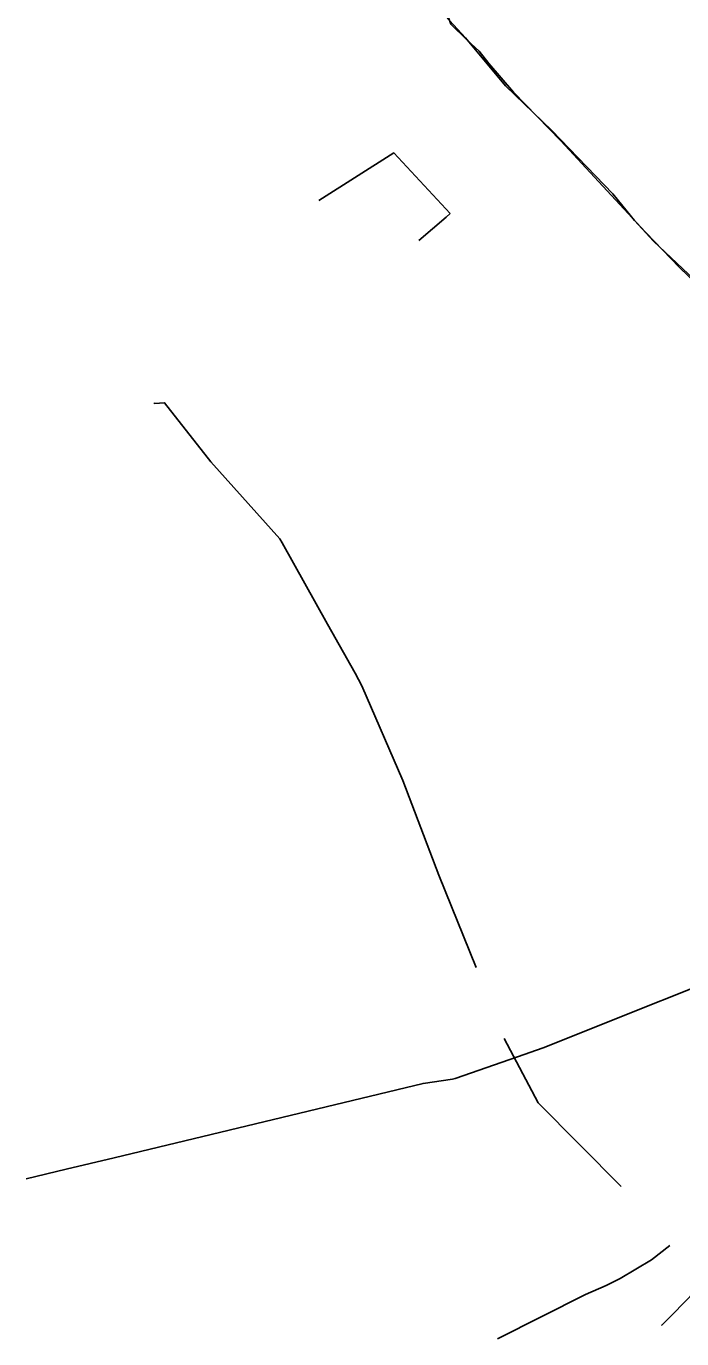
# Model space of a CAD drawing. Extents: x -748507 to -687366, y -1057342 to -1024924.
# Drawn here: x -743984.8 to -743878.6, y -1040629.1 to -1040416.2 of the extents above; entities that cross this region are included whole.
import ezdxf

# ---------------------------------------------------------------- set-up
doc = ezdxf.new("R2010")
doc.units = 0
for name, color, linetype in [('6kV - SŽDC', 7, 'Continuous'), ('DK + TKK - SŽDC', 7, 'Continuous'), ('NTL - PRAŽSKÁ PLYNÁRENSKÁ', 7, 'Continuous'), ('PRE - NN', 7, 'Continuous'), ('STL - PRAŽSKÁ PLYNÁRENSKÁ', 7, 'Continuous'), ('Telefonica O2', 7, 'Continuous'), ('TK+DOK_Pha Holešovice - Kralupy', 7, 'Continuous')]:
    doc.layers.add(name, color=color, linetype=linetype)

msp = doc.modelspace()

# ---------------------------------------------------------------- linework, layer by layer
at = {"layer": '6kV - SŽDC'}
msp.add_lwpolyline([(-743868.41, -1040464.99), (-743871.13, -1040463.12), (-743873.72, -1040459.97), (-743883.18, -1040451.06), (-743886.24, -1040447.74), (-743889.75, -1040443.38), (-743899.66, -1040433.14), (-743907.13, -1040425.89), (-743913.63, -1040418.09), (-743917.51, -1040413.85), (-743917.01, -1040412.48), (-743914.94, -1040409.75), (-743913.73, -1040407.97)], dxfattribs=at)
at = {"layer": 'DK + TKK - SŽDC'}
for points in [[(-743898.18, -1040434.78), (-743905.86, -1040426.88), (-743909.87, -1040422.23), (-743911.42, -1040420.25), (-743913.37, -1040418.47), (-743916.02, -1040415.85)], [(-743884.41, -1040449.65), (-743885.2, -1040448.77), (-743898.18, -1040434.78)], [(-743870.31, -1040463.64), (-743878.94, -1040455.35), (-743884.41, -1040449.65)]]:
    msp.add_lwpolyline(points, dxfattribs=at)
at = {"layer": 'NTL - PRAŽSKÁ PLYNÁRENSKÁ'}
for points in [[(-743911.93, -1040568.89), (-743917.96, -1040553.9), (-743923.81, -1040538.57), (-743930.44, -1040523.17), (-743931.53, -1040521.13), (-743936.02, -1040513.17), (-743943.37, -1040500), (-743943.74, -1040499.33), (-743954.9, -1040486.88), (-743962.43, -1040477.27), (-743964.05, -1040477.39), (-743964.16, -1040477.27)], [(-743888.39, -1040604.38), (-743901.87, -1040590.83), (-743907.35, -1040580.41)], [(-743908.47, -1040629.09), (-743894.17, -1040621.93), (-743890.84, -1040620.46), (-743888.56, -1040619.32), (-743883.46, -1040616.28), (-743880.5, -1040613.98)]]:
    msp.add_lwpolyline(points, dxfattribs=at)
at = {"layer": 'PRE - NN'}
msp.add_lwpolyline([(-743881.84, -1040626.88), (-743881.83, -1040626.88), (-743880.05, -1040625.09), (-743874.52, -1040619.4)], dxfattribs=at)
at = {"layer": 'STL - PRAŽSKÁ PLYNÁRENSKÁ'}
for points in [[(-743905.22, -1040583.36), (-743901.05, -1040581.9), (-743862.6, -1040566.55), (-743859.1, -1040565.15), (-743829.6, -1040553.85), (-743820.05, -1040553.65), (-743809.8, -1040557.05), (-743802.15, -1040558.73)], [(-743984.85, -1040603.17), (-743978.39, -1040601.61), (-743970.61, -1040599.74), (-743920.51, -1040587.67), (-743915.75, -1040587), (-743915.33, -1040586.86), (-743905.22, -1040583.36)]]:
    msp.add_lwpolyline(points, dxfattribs=at)
at = {"layer": 'Telefonica O2'}
for points in [[(-743937.42, -1040444.47), (-743925.23, -1040436.76), (-743916.12, -1040446.59)], [(-743916.76, -1040447.16), (-743921.2, -1040450.96)], [(-743916.12, -1040446.59), (-743916.76, -1040447.16)]]:
    msp.add_lwpolyline(points, dxfattribs=at)
at = {"layer": 'TK+DOK_Pha Holešovice - Kralupy'}
for points in [[(-743913.37, -1040418.47), (-743916.02, -1040415.86), (-743917.14, -1040412.61), (-743914.95, -1040409.93), (-743915.62, -1040407.74), (-743928.15, -1040393.68), (-743943.1, -1040375.98)], [(-743870.31, -1040463.64), (-743878.94, -1040455.35), (-743884.41, -1040449.65), (-743885.2, -1040448.77), (-743898.18, -1040434.78), (-743905.86, -1040426.88), (-743909.87, -1040422.24), (-743911.42, -1040420.25), (-743913.37, -1040418.47), (-743916.02, -1040415.86)], [(-743898.18, -1040434.78), (-743905.86, -1040426.88), (-743909.87, -1040422.24), (-743911.42, -1040420.25), (-743913.37, -1040418.47)], [(-743878.94, -1040455.35), (-743884.41, -1040449.65), (-743885.2, -1040448.77), (-743898.18, -1040434.78)], [(-743765.4, -1040572.2), (-743769.62, -1040567.04), (-743781.16, -1040554.7), (-743788.06, -1040547.09), (-743794.06, -1040540.77), (-743798.91, -1040535.73), (-743801.6, -1040533.21), (-743806.71, -1040528.34), (-743810.75, -1040524.79), (-743816.23, -1040520.23), (-743821.31, -1040515.7), (-743824.69, -1040513.5), (-743828.93, -1040512.75), (-743830.53, -1040510.52), (-743833.23, -1040507.2), (-743840.37, -1040498.19), (-743844.54, -1040493.44), (-743850.57, -1040487.3), (-743855.82, -1040481.46), (-743859.22, -1040478.34), (-743861.94, -1040475.47), (-743862.92, -1040471.72), (-743870.31, -1040463.64), (-743878.94, -1040455.35)]]:
    msp.add_lwpolyline(points, dxfattribs=at)

doc.saveas('drawing.dxf')
